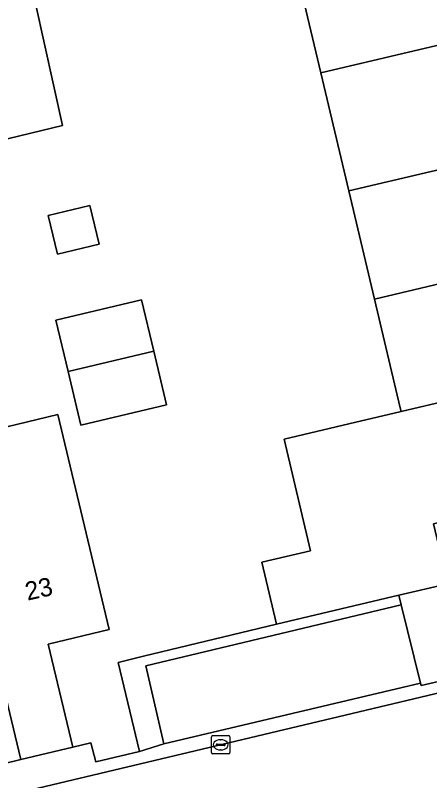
# Model space of a CAD drawing. Extents: x 158455 to 159797, y 387218 to 388672.
# Drawn here: x 159526.43 to 159549.05, y 388269.78 to 388311.56 of the extents above; entities that cross this region are included whole.
import ezdxf

# ---------------------------------------------------------------- set-up
doc = ezdxf.new("R2010")
doc.units = 0
for name, color, linetype in [('IMGEO_Erf', 7, 'Continuous'), ('IMGEO_Groenvoorziening', 7, 'Continuous'), ('IMGEO_Kolk', 7, 'Continuous'), ('IMGEO_Muur', 7, 'Continuous'), ('IMGEO_Pand', 7, 'Continuous'), ('IMGEO_Pand_nummerreeks', 7, 'Continuous'), ('IMGEO_Parkeervlak_open', 7, 'Continuous'), ('IMGEO_Rijbaan_lokaal_open', 7, 'Continuous'), ('IMGEO_Voetpad_open', 7, 'Continuous')]:
    doc.layers.add(name, color=color, linetype=linetype)

msp = doc.modelspace()

# ---------------------------------------------------------------- linework, layer by layer
at = {"layer": 'IMGEO_Erf'}
for points in [[(159544.64, 388301.966), (159543.114, 388308.414), (159541.589, 388314.856), (159538.185, 388314.051), (159535.702, 388324.684), (159525.884, 388322.416)], [(159525.544, 388321.096), (159529, 388305.54), (159500, 388298.516)], [(159562.399, 388308.96), (159561.388, 388308.754), (159561.188, 388309.563), (159552.801, 388307.578), (159553.626, 388304.09), (159554.452, 388300.601), (159555.964, 388300.958), (159556.534, 388298.55), (159557.104, 388296.14), (159555.672, 388295.801), (159556.554, 388292.072), (159555.133, 388291.736), (159555.168, 388291.589), (159555.7, 388289.344), (159554.151, 388288.978), (159555.051, 388285.174), (159549.266, 388283.805), (159550.041, 388280.53), (159547.374, 388279.899), (159547.502, 388279.379), (159548.555, 388275.105), (159548.586, 388274.98), (159551.59, 388275.674)], [(159522.564, 388288.276), (159528.747, 388289.758), (159531.559, 388278.031), (159528.214, 388277.229), (159529.561, 388271.608), (159530.56, 388271.848), (159530.816, 388270.817), (159533.216, 388271.378), (159532.044, 388276.233), (159533.436, 388276.568), (159540.689, 388278.317), (159539.889, 388281.699), (159542.554, 388282.33), (159541.113, 388288.42), (159544.645, 388289.255), (159547.489, 388289.928), (159547.439, 388290.138), (159546.036, 388296.067), (159544.64, 388301.966)]]:
    msp.add_lwpolyline(points, dxfattribs=at)
for points in [[(159531.006, 388299.071), (159528.728, 388298.525), (159528.223, 388300.633), (159530.501, 388301.179)], [(159534.684, 388290.292), (159530, 388289.184), (159529.308, 388292.11), (159528.644, 388294.915), (159533.326, 388296.024), (159533.991, 388293.218)]]:
    msp.add_lwpolyline(points, close=True, dxfattribs=at)
at = {"layer": 'IMGEO_Groenvoorziening'}
msp.add_lwpolyline([(159505.638, 388316.582), (159500, 388315.299), (159484.112, 388311.683), (159488.669, 388295.914), (159500, 388298.516), (159529, 388305.54), (159525.544, 388321.096), (159516.717, 388319.096), (159516.453, 388319.036), (159516.345, 388319.012), (159518.166, 388311.136), (159507.524, 388308.662)], close=True, dxfattribs=at)
at = {"layer": 'IMGEO_Kolk'}
for p, q in [((159537.139, 388271.312), (159537.139, 388272.164)), ((159537.214, 388272.238), (159538.066, 388272.238)), ((159538.14, 388272.164), (159538.14, 388271.312)), ((159537.398, 388271.732), (159537.398, 388271.744)), ((159537.441, 388271.781), (159537.839, 388271.781)), ((159537.627, 388272.018), (159537.652, 388272.018)), ((159537.882, 388271.744), (159537.882, 388271.732)), ((159537.836, 388271.695), (159537.438, 388271.695)), ((159537.65, 388271.458), (159537.625, 388271.458)), ((159538.066, 388271.238), (159537.214, 388271.238))]:
    msp.add_line(p, q, dxfattribs=at)
for points in [[(159537.139, 388271.312), (159537.139, 388272.164)], [(159537.214, 388272.238), (159538.066, 388272.238)], [(159538.14, 388272.164), (159538.14, 388271.312)], [(159538.066, 388271.238), (159537.214, 388271.238)]]:
    msp.add_lwpolyline(points, dxfattribs=at)
for centre, radius, start, end in [((159537.216, 388272.162), 0.0765, 91.552, 178.448), ((159537.216, 388272.162), 0.0765, 91.552, 178.448), ((159538.064, 388272.162), 0.0765, 1.552, 88.448), ((159538.064, 388272.162), 0.0765, 1.552, 88.448), ((159537.438, 388271.741), 0.0403, 85.8775, 175.7526), ((159537.435, 388271.731), 0.0366, 178.938, 274.7102), ((159537.839, 388271.738), 0.043, 264.8664, 352.4533), ((159537.843, 388271.743), 0.0386, 1.7309, 96.639), ((159537.216, 388271.314), 0.0765, 181.552, 268.448), ((159537.216, 388271.314), 0.0765, 181.552, 268.448), ((159538.064, 388271.314), 0.0765, 271.552, 358.448), ((159538.064, 388271.314), 0.0765, 271.552, 358.448)]:
    msp.add_arc(centre, radius, start, end, dxfattribs=at)
for centre, major_axis, ratio, start_param, end_param in [((159537.626, 388271.738), (-0.387, 0.002), 0.722429, 4.712389, 7.853982), ((159537.651, 388271.738), (-0.39, 0.002), 0.717154, 1.570796, 4.712389)]:
    msp.add_ellipse(centre, major_axis=major_axis, ratio=ratio, start_param=start_param, end_param=end_param, dxfattribs=at)
at = {"layer": 'IMGEO_Muur'}
msp.add_lwpolyline([(159533.436, 388276.568), (159540.689, 388278.317)], dxfattribs=at)
at = {"layer": 'IMGEO_Pand'}
for points in [[(159550.561, 388316.978), (159541.589, 388314.856), (159543.114, 388308.414), (159560.486, 388312.529), (159559.783, 388315.496), (159551.382, 388313.508)], [(159544.64, 388301.966), (159553.626, 388304.09), (159552.801, 388307.578), (159561.188, 388309.563), (159560.486, 388312.529), (159543.114, 388308.414)], [(159546.036, 388296.067), (159556.534, 388298.55), (159555.964, 388300.958), (159554.452, 388300.601), (159553.626, 388304.09), (159544.64, 388301.966)], [(159528.223, 388300.633), (159528.728, 388298.525), (159531.006, 388299.071), (159530.501, 388301.179)], [(159555.672, 388295.801), (159557.104, 388296.14), (159556.534, 388298.55), (159546.036, 388296.067), (159547.439, 388290.138), (159547.489, 388289.928), (159555.133, 388291.736), (159556.554, 388292.072)], [(159529.308, 388292.11), (159533.991, 388293.218), (159533.326, 388296.024), (159528.644, 388294.915)], [(159529.308, 388292.11), (159530, 388289.184), (159534.684, 388290.292), (159533.991, 388293.218)], [(159555.051, 388285.174), (159554.151, 388288.978), (159555.7, 388289.344), (159555.168, 388291.589), (159555.133, 388291.736), (159547.489, 388289.928), (159544.645, 388289.255), (159541.113, 388288.42), (159542.554, 388282.33), (159539.889, 388281.699), (159540.689, 388278.317), (159547.374, 388279.899), (159550.041, 388280.53), (159549.266, 388283.805)], [(159522.564, 388288.276), (159526.725, 388270.928), (159529.561, 388271.608), (159528.214, 388277.229), (159531.559, 388278.031), (159528.747, 388289.758)], [(159522.564, 388288.276), (159516.574, 388286.84), (159516.452, 388286.811), (159518.566, 388277.992), (159521.84, 388278.802), (159523.89, 388270.249), (159526.725, 388270.928)]]:
    msp.add_lwpolyline(points, close=True, dxfattribs=at)
at = {"layer": 'IMGEO_Parkeervlak_open'}
msp.add_lwpolyline([(159548.555, 388275.105), (159547.502, 388279.379), (159533.557, 388276.055), (159534.536, 388271.789)], close=True, dxfattribs=at)
at = {"layer": 'IMGEO_Rijbaan_lokaal_open'}
msp.add_lwpolyline([(159550.787, 388274.859), (159522.832, 388268.224), (159511.769, 388265.6), (159512.933, 388260.681), (159524.704, 388263.467), (159552.008, 388269.951)], dxfattribs=at)
at = {"layer": 'IMGEO_Voetpad_open'}
msp.add_lwpolyline([(159533.557, 388276.055), (159547.502, 388279.379), (159547.374, 388279.899), (159540.689, 388278.317), (159533.436, 388276.568), (159532.044, 388276.233), (159533.216, 388271.378), (159534.536, 388271.789)], close=True, dxfattribs=at)
msp.add_lwpolyline([(159553.431, 388276.068), (159551.59, 388275.674), (159548.586, 388274.98), (159548.555, 388275.105), (159534.536, 388271.789), (159533.216, 388271.378), (159530.816, 388270.817), (159530.56, 388271.848), (159529.561, 388271.608), (159526.725, 388270.928), (159523.89, 388270.249), (159522.907, 388270.043), (159523.144, 388269.043), (159500, 388263.529), (159488.416, 388260.769), (159488.572, 388260.103), (159490.26, 388260.498), (159500, 388262.808), (159508.481, 388264.82), (159511.769, 388265.6), (159522.832, 388268.224), (159550.787, 388274.859)], dxfattribs=at)

# ---------------------------------------------------------------- texts
at = {"layer": 'IMGEO_Pand_nummerreeks'}
msp.add_text('23', height=1, rotation=12.7776, dxfattribs=at).set_placement((159527.093, 388279.601))

doc.saveas('drawing.dxf')
